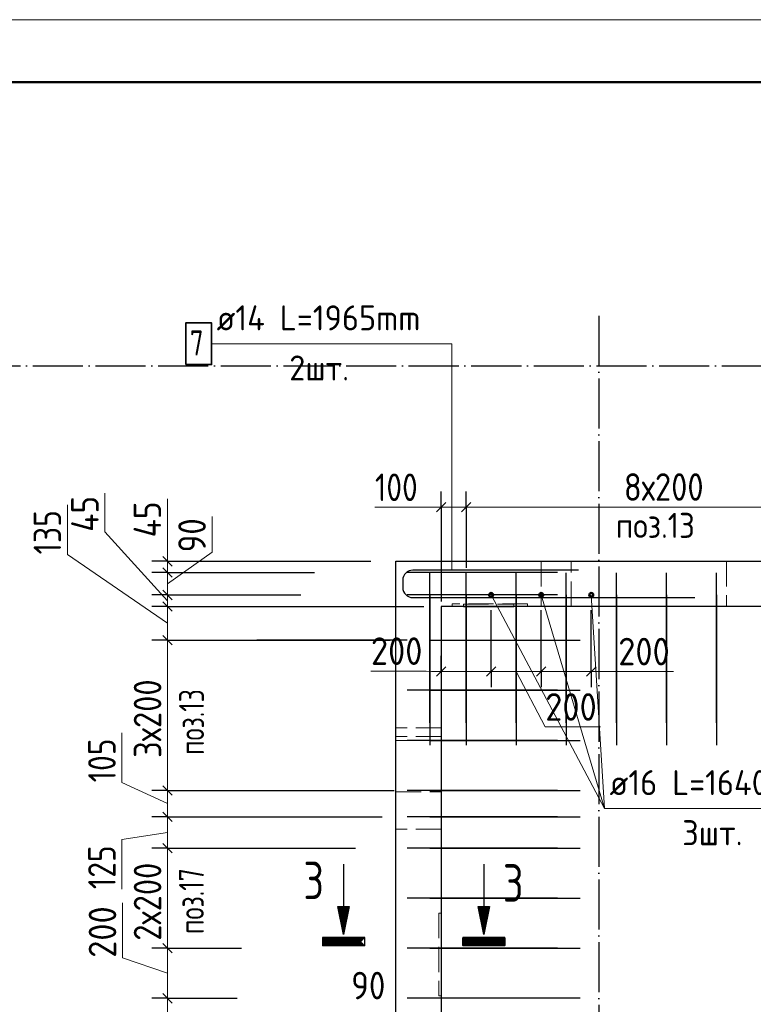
# Model space of a CAD drawing. Header units: millimetres. Extents: x -49773 to 2322955, y -3321 to 58485.
# Tile 392 of 580: x 1483865 to 1489723, y 31404 to 39268. Entities that reach past the tile are written whole.
import ezdxf

# ---------------------------------------------------------------- set-up
doc = ezdxf.new("R2010")
doc.units = ezdxf.units.MM
for name, pattern in [('______11', [500, 400, -50, 0, -50]), ('______2', [270, 200, -70]), ('______5', [1100, 800, -100, 100, -100])]:
    doc.linetypes.add(name, pattern=pattern)
for name, color, linetype, lineweight in [('Standard', 7, 'Continuous', 25), ('Арм.стержн. вертикальными 1', 22, 'Continuous', 35), ('Арм.стержн.горизонт. 2', 202, 'Continuous', 35), ('Размерная линия_ общее', 7, 'Continuous', 13), ('Стена_ общее', 7, 'Continuous', 35), ('Стена_ Сборный элемент', 7, 'Continuous', 35)]:
    doc.layers.add(name, color=color, linetype=linetype, lineweight=lineweight)
doc.layers.add('Арм.стержн. вертикальными 2', color=7, linetype='Continuous', lineweight=35, true_color=0x006e00)
doc.layers.add('Осевая линия_ общее', color=7, linetype='______5', lineweight=13, true_color=0xa0a0a0)
doc.styles.add('ISOCPEUR', font='txt')

msp = doc.modelspace()

# ---------------------------------------------------------------- linework, layer by layer
at = {"layer": 'Standard', "color": 7, "linetype": 'Continuous', "lineweight": -3, "transparency": 33554687}
for p, q in [((1486451.2, 32523.4), (1486451.2, 32185.9)), ((1487571.2, 32523.4), (1487571.2, 32185.9)), ((1486493.5, 32183.7), (1486408.9, 32183.7)), ((1486408.9, 32183.7), (1486451.2, 31972.4)), ((1486490.8, 32181.4), (1486411.6, 32181.4)), ((1486411.6, 32181.4), (1486451.2, 31983.9)), ((1486487.9, 32179.2), (1486414.5, 32179.2)), ((1486414.5, 32179.2), (1486451.2, 31995.3)), ((1486485.2, 32176.9), (1486417.2, 32176.9)), ((1486417.2, 32176.9), (1486451.2, 32006.8)), ((1486482.5, 32174.7), (1486419.9, 32174.7)), ((1486419.9, 32174.7), (1486451.2, 32018.3)), ((1486479.8, 32172.4), (1486422.6, 32172.4)), ((1486422.6, 32172.4), (1486451.2, 32029.8)), ((1486477.1, 32170.2), (1486425.3, 32170.2)), ((1486425.3, 32170.2), (1486451.2, 32041.2)), ((1486474.2, 32167.9), (1486428.3, 32167.9)), ((1486428.3, 32167.9), (1486451.2, 32052.7)), ((1486471.5, 32165.7), (1486431, 32165.7)), ((1486431, 32165.7), (1486451.2, 32064.2)), ((1486468.8, 32163.4), (1486433.7, 32163.4)), ((1486433.7, 32163.4), (1486451.2, 32075.7)), ((1486466.1, 32161.2), (1486436.4, 32161.2)), ((1486436.4, 32161.2), (1486451.2, 32087.1)), ((1486451.2, 31972.4), (1486493.5, 32183.7)), ((1486451.2, 31983.9), (1486490.8, 32181.4)), ((1486451.2, 31995.3), (1486487.9, 32179.2)), ((1486451.2, 32006.8), (1486485.2, 32176.9)), ((1486451.2, 32018.3), (1486482.5, 32174.7)), ((1486451.2, 32029.8), (1486479.8, 32172.4)), ((1486451.2, 32041.2), (1486477.1, 32170.2)), ((1486451.2, 32052.7), (1486474.2, 32167.9)), ((1486451.2, 32064.2), (1486471.5, 32165.7)), ((1486451.2, 32075.7), (1486468.8, 32163.4)), ((1486451.2, 32087.1), (1486466.1, 32161.2)), ((1487613.5, 32183.7), (1487528.9, 32183.7)), ((1487528.9, 32183.7), (1487571.2, 31972.4)), ((1487610.8, 32181.4), (1487531.6, 32181.4)), ((1487531.6, 32181.4), (1487571.2, 31983.9)), ((1487607.9, 32179.2), (1487534.5, 32179.2)), ((1487534.5, 32179.2), (1487571.2, 31995.3)), ((1487605.2, 32176.9), (1487537.2, 32176.9)), ((1487537.2, 32176.9), (1487571.2, 32006.8)), ((1487602.5, 32174.7), (1487539.9, 32174.7)), ((1487539.9, 32174.7), (1487571.2, 32018.3)), ((1487599.8, 32172.4), (1487542.6, 32172.4)), ((1487542.6, 32172.4), (1487571.2, 32029.8)), ((1487597.1, 32170.2), (1487545.3, 32170.2)), ((1487545.3, 32170.2), (1487571.2, 32041.2)), ((1487594.2, 32167.9), (1487548.3, 32167.9)), ((1487548.3, 32167.9), (1487571.2, 32052.7)), ((1487591.5, 32165.7), (1487551, 32165.7)), ((1487551, 32165.7), (1487571.2, 32064.2)), ((1487588.8, 32163.4), (1487553.7, 32163.4)), ((1487553.7, 32163.4), (1487571.2, 32075.7)), ((1487586.1, 32161.2), (1487556.4, 32161.2)), ((1487556.4, 32161.2), (1487571.2, 32087.1)), ((1487571.2, 31972.4), (1487613.5, 32183.7)), ((1487571.2, 31983.9), (1487610.8, 32181.4)), ((1487571.2, 31995.3), (1487607.9, 32179.2)), ((1487571.2, 32006.8), (1487605.2, 32176.9)), ((1487571.2, 32018.3), (1487602.5, 32174.7)), ((1487571.2, 32029.8), (1487599.8, 32172.4)), ((1487571.2, 32041.2), (1487597.1, 32170.2)), ((1487571.2, 32052.7), (1487594.2, 32167.9)), ((1487571.2, 32064.2), (1487591.5, 32165.7)), ((1487571.2, 32075.7), (1487588.8, 32163.4)), ((1487571.2, 32087.1), (1487586.1, 32161.2)), ((1486463.4, 32158.9), (1486439.1, 32158.9)), ((1486439.1, 32158.9), (1486451.2, 32098.6)), ((1486460.4, 32156.7), (1486442, 32156.7)), ((1486442, 32156.7), (1486451.2, 32110.1)), ((1486457.7, 32154.4), (1486444.7, 32154.4)), ((1486444.7, 32154.4), (1486451.2, 32121.6)), ((1486455, 32152.2), (1486447.4, 32152.2)), ((1486447.4, 32152.2), (1486451.2, 32133.1)), ((1486452.3, 32149.9), (1486450.1, 32149.9)), ((1486450.1, 32149.9), (1486451.2, 32144.5)), ((1486451.2, 32098.6), (1486463.4, 32158.9)), ((1486451.2, 32110.1), (1486460.4, 32156.7)), ((1486451.2, 32121.6), (1486457.7, 32154.4)), ((1486451.2, 32133.1), (1486455, 32152.2)), ((1486451.2, 32144.5), (1486452.3, 32149.9)), ((1487583.4, 32158.9), (1487559.1, 32158.9)), ((1487559.1, 32158.9), (1487571.2, 32098.6)), ((1487580.4, 32156.7), (1487562, 32156.7)), ((1487562, 32156.7), (1487571.2, 32110.1)), ((1487577.7, 32154.4), (1487564.7, 32154.4)), ((1487564.7, 32154.4), (1487571.2, 32121.6)), ((1487575, 32152.2), (1487567.4, 32152.2)), ((1487567.4, 32152.2), (1487571.2, 32133.1)), ((1487572.3, 32149.9), (1487570.1, 32149.9)), ((1487570.1, 32149.9), (1487571.2, 32144.5)), ((1487571.2, 32098.6), (1487583.4, 32158.9)), ((1487571.2, 32110.1), (1487580.4, 32156.7)), ((1487571.2, 32121.6), (1487577.7, 32154.4)), ((1487571.2, 32133.1), (1487575, 32152.2)), ((1487571.2, 32144.5), (1487572.3, 32149.9)), ((1486284.7, 31873.2), (1486284.7, 31936.2)), ((1486284.7, 31936.2), (1486617.7, 31936.2)), ((1486287, 31875.4), (1486287, 31933.9)), ((1486287, 31933.9), (1486615.5, 31933.9)), ((1486289.2, 31877.7), (1486289.2, 31931.7)), ((1486289.2, 31931.7), (1486613.2, 31931.7)), ((1486291.5, 31879.9), (1486291.5, 31929.4)), ((1486291.5, 31929.4), (1486611, 31929.4)), ((1486293.7, 31882.2), (1486293.7, 31927.2)), ((1486293.7, 31927.2), (1486608.7, 31927.2)), ((1486296, 31884.4), (1486296, 31924.9)), ((1486296, 31924.9), (1486606.5, 31924.9)), ((1487404.7, 31873.2), (1487404.7, 31936.2)), ((1487404.7, 31936.2), (1487737.7, 31936.2)), ((1487407, 31875.4), (1487407, 31933.9)), ((1487407, 31933.9), (1487735.5, 31933.9)), ((1487409.2, 31877.7), (1487409.2, 31931.7)), ((1487409.2, 31931.7), (1487733.2, 31931.7)), ((1487411.5, 31879.9), (1487411.5, 31929.4)), ((1487411.5, 31929.4), (1487731, 31929.4)), ((1487413.7, 31882.2), (1487413.7, 31927.2)), ((1487413.7, 31927.2), (1487728.7, 31927.2)), ((1487416, 31884.4), (1487416, 31924.9)), ((1487416, 31924.9), (1487726.5, 31924.9)), ((1487726.5, 31924.9), (1487726.5, 31884.4)), ((1487728.7, 31927.2), (1487728.7, 31882.2)), ((1487731, 31929.4), (1487731, 31879.9)), ((1487733.2, 31931.7), (1487733.2, 31877.7)), ((1487735.5, 31933.9), (1487735.5, 31875.4)), ((1487737.7, 31936.2), (1487737.7, 31873.2)), ((1486620, 31870.9), (1486282.5, 31870.9)), ((1486617.7, 31873.2), (1486284.7, 31873.2)), ((1486615.5, 31875.4), (1486287, 31875.4)), ((1486613.2, 31877.7), (1486289.2, 31877.7)), ((1486611, 31879.9), (1486291.5, 31879.9)), ((1486608.7, 31882.2), (1486293.7, 31882.2)), ((1486606.5, 31884.4), (1486296, 31884.4)), ((1486298.2, 31886.7), (1486298.2, 31922.7)), ((1486298.2, 31922.7), (1486604.2, 31922.7)), ((1486604.2, 31886.7), (1486298.2, 31886.7)), ((1486300.5, 31888.9), (1486300.5, 31920.4)), ((1486300.5, 31920.4), (1486602, 31920.4)), ((1486602, 31888.9), (1486300.5, 31888.9)), ((1486302.7, 31891.2), (1486302.7, 31918.2)), ((1486302.7, 31918.2), (1486599.7, 31918.2)), ((1486599.7, 31891.2), (1486302.7, 31891.2)), ((1486305, 31893.4), (1486305, 31915.9)), ((1486305, 31915.9), (1486597.5, 31915.9)), ((1486597.5, 31893.4), (1486305, 31893.4)), ((1486307.2, 31895.7), (1486307.2, 31913.7)), ((1486307.2, 31913.7), (1486595.2, 31913.7)), ((1486595.2, 31895.7), (1486307.2, 31895.7)), ((1486309.5, 31897.9), (1486309.5, 31911.4)), ((1486309.5, 31911.4), (1486593, 31911.4)), ((1486593, 31897.9), (1486309.5, 31897.9)), ((1486311.7, 31900.2), (1486311.7, 31909.2)), ((1486311.7, 31909.2), (1486590.7, 31909.2)), ((1486590.7, 31900.2), (1486311.7, 31900.2)), ((1486314, 31902.4), (1486314, 31906.9)), ((1486314, 31906.9), (1486588.5, 31906.9)), ((1486588.5, 31902.4), (1486314, 31902.4)), ((1486586.2, 31904.7), (1486316.2, 31904.7)), ((1486316.2, 31904.7), (1486586.2, 31904.7)), ((1486584, 31906.9), (1486318.5, 31906.9)), ((1486318.5, 31902.4), (1486584, 31902.4)), ((1486581.7, 31909.2), (1486320.7, 31909.2)), ((1486320.7, 31900.2), (1486581.7, 31900.2)), ((1486579.5, 31911.4), (1486323, 31911.4)), ((1486323, 31897.9), (1486579.5, 31897.9)), ((1486577.2, 31913.7), (1486325.2, 31913.7)), ((1486325.2, 31895.7), (1486577.2, 31895.7)), ((1486575, 31915.9), (1486327.5, 31915.9)), ((1486327.5, 31893.4), (1486575, 31893.4)), ((1487740, 31870.9), (1487402.5, 31870.9)), ((1487737.7, 31873.2), (1487404.7, 31873.2)), ((1487735.5, 31875.4), (1487407, 31875.4)), ((1487733.2, 31877.7), (1487409.2, 31877.7)), ((1487731, 31879.9), (1487411.5, 31879.9)), ((1487728.7, 31882.2), (1487413.7, 31882.2)), ((1487726.5, 31884.4), (1487416, 31884.4)), ((1487418.2, 31886.7), (1487418.2, 31922.7)), ((1487418.2, 31922.7), (1487724.2, 31922.7)), ((1487724.2, 31886.7), (1487418.2, 31886.7)), ((1487420.5, 31888.9), (1487420.5, 31920.4)), ((1487420.5, 31920.4), (1487722, 31920.4)), ((1487722, 31888.9), (1487420.5, 31888.9)), ((1487422.7, 31891.2), (1487422.7, 31918.2)), ((1487422.7, 31918.2), (1487719.7, 31918.2)), ((1487719.7, 31891.2), (1487422.7, 31891.2)), ((1487425, 31893.4), (1487425, 31915.9)), ((1487425, 31915.9), (1487717.5, 31915.9)), ((1487717.5, 31893.4), (1487425, 31893.4)), ((1487427.2, 31895.7), (1487427.2, 31913.7)), ((1487427.2, 31913.7), (1487715.2, 31913.7)), ((1487715.2, 31895.7), (1487427.2, 31895.7)), ((1487429.5, 31897.9), (1487429.5, 31911.4)), ((1487429.5, 31911.4), (1487713, 31911.4)), ((1487713, 31897.9), (1487429.5, 31897.9)), ((1487431.7, 31900.2), (1487431.7, 31909.2)), ((1487431.7, 31909.2), (1487710.7, 31909.2)), ((1487710.7, 31900.2), (1487431.7, 31900.2)), ((1487434, 31902.4), (1487434, 31906.9)), ((1487434, 31906.9), (1487708.5, 31906.9)), ((1487708.5, 31902.4), (1487434, 31902.4)), ((1487706.2, 31904.7), (1487436.2, 31904.7)), ((1487436.2, 31904.7), (1487706.2, 31904.7)), ((1487704, 31906.9), (1487438.5, 31906.9)), ((1487438.5, 31902.4), (1487704, 31902.4)), ((1487701.7, 31909.2), (1487440.7, 31909.2)), ((1487440.7, 31900.2), (1487701.7, 31900.2)), ((1487699.5, 31911.4), (1487443, 31911.4)), ((1487443, 31897.9), (1487699.5, 31897.9)), ((1487697.2, 31913.7), (1487445.2, 31913.7)), ((1487445.2, 31895.7), (1487697.2, 31895.7)), ((1487695, 31915.9), (1487447.5, 31915.9)), ((1487447.5, 31893.4), (1487695, 31893.4)), ((1487706.2, 31904.7), (1487706.2, 31904.7)), ((1487708.5, 31906.9), (1487708.5, 31902.4)), ((1487710.7, 31909.2), (1487710.7, 31900.2)), ((1487713, 31911.4), (1487713, 31897.9)), ((1487715.2, 31913.7), (1487715.2, 31895.7)), ((1487717.5, 31915.9), (1487717.5, 31893.4)), ((1487719.7, 31918.2), (1487719.7, 31891.2)), ((1487722, 31920.4), (1487722, 31888.9)), ((1487724.2, 31922.7), (1487724.2, 31886.7))]:
    msp.add_line(p, q, dxfattribs=at)
at = {"layer": 'Standard', "color": 7, "linetype": 'Continuous', "lineweight": 13, "transparency": 33554687}
msp.add_lwpolyline([(1450162.1, -2732.2), (1509562.1, -2732.2), (1509562.1, 39267.8), (1450162.1, 39267.8), (1450162.1, -2732.2)], close=True, dxfattribs=at)
at = {"layer": 'Standard', "color": 7, "linetype": 'Continuous', "lineweight": 50, "transparency": 33554687}
msp.add_lwpolyline([(1452162.1, 38767.8), (1509062.1, 38767.8), (1509062.1, -2232.2), (1452162.1, -2232.2), (1452162.1, 38767.8)], close=True, dxfattribs=at)
at = {"layer": 'Standard', "color": 7, "linetype": 'Continuous', "lineweight": -3, "transparency": 33554687}
for points in [[(1486451.2, 32185.9), (1486496.2, 32185.9), (1486451.2, 31960.9), (1486406.2, 32185.9), (1486451.2, 32185.9)], [(1487571.2, 32185.9), (1487616.2, 32185.9), (1487571.2, 31960.9), (1487526.2, 32185.9), (1487571.2, 32185.9)], [(1486620, 31870.9), (1486620, 31938.4), (1486282.5, 31938.4), (1486282.5, 31870.9)], [(1487740, 31870.9), (1487740, 31938.4), (1487402.5, 31938.4), (1487402.5, 31870.9)]]:
    msp.add_lwpolyline(points, dxfattribs=at)
at = {"layer": 'Арм.стержн. вертикальными 1', "color": 4, "linetype": 'Continuous', "lineweight": 25, "transparency": 33554687}
for p, q in [((1488159.5, 34852.4), (1486959.5, 34852.4)), ((1487139.5, 33651.3), (1487139.5, 34851.3)), ((1487429.5, 33651.3), (1487429.5, 34851.3)), ((1487829.5, 33651.3), (1487829.5, 34851.3)), ((1488229.5, 33651.3), (1488229.5, 34851.3)), ((1488629.5, 33651.3), (1488629.5, 34851.3)), ((1489029.5, 33651.3), (1489029.5, 34851.3)), ((1489429.5, 33651.3), (1489429.5, 34851.3)), ((1488159.5, 34673.3), (1486959.5, 34673.3)), ((1487139.5, 34673.3), (1487139.5, 33473.3)), ((1487429.5, 34673.3), (1487429.5, 33473.3)), ((1487829.5, 34673.3), (1487829.5, 33473.3)), ((1488229.5, 34673.3), (1488229.5, 33473.3)), ((1488629.5, 34673.3), (1488629.5, 33473.3)), ((1489029.5, 34673.3), (1489029.5, 33473.3)), ((1489429.5, 34673.3), (1489429.5, 33473.3)), ((1486959.5, 34312.3), (1485759.5, 34312.3)), ((1487139.5, 34312.3), (1488339.5, 34312.3)), ((1488159.5, 33912.3), (1486959.5, 33912.3)), ((1487139.5, 33912.3), (1488339.5, 33912.3)), ((1488159.5, 33512.3), (1486959.5, 33512.3)), ((1487139.5, 33512.3), (1488339.5, 33512.3)), ((1488159.5, 33112.3), (1486959.5, 33112.3)), ((1487139.5, 33112.3), (1488339.5, 33112.3)), ((1488159.5, 32902.3), (1486959.5, 32902.3)), ((1487139.5, 32902.3), (1488339.5, 32902.3)), ((1488159.5, 32652.3), (1486959.5, 32652.3)), ((1487139.5, 32652.3), (1488339.5, 32652.3)), ((1488159.5, 32252.3), (1486959.5, 32252.3)), ((1487139.5, 32252.3), (1488339.5, 32252.3)), ((1488159.5, 31852.3), (1486959.5, 31852.3)), ((1487139.5, 31852.3), (1488339.5, 31852.3)), ((1488159.5, 31452.3), (1486959.5, 31452.3)), ((1488339.5, 31452.3), (1487299.5, 31452.3))]:
    msp.add_line(p, q, dxfattribs=at)
at = {"layer": 'Арм.стержн. вертикальными 2', "color": 7, "linetype": 'Continuous', "lineweight": 13, "transparency": 33554687}
for q in [(1487629.5, 34673.3), (1488029.5, 34673.3), (1488429.5, 34673.3), (1490455.4, 32968.1)]:
    msp.add_line((1488535.4, 32968.1), q, dxfattribs=at)
at = {"layer": 'Арм.стержн. вертикальными 2', "color": 5, "linetype": 'Continuous', "lineweight": 50, "true_color": 0x1c1cff, "transparency": 33554687}
for centre in [(1487629.5, 34673.3), (1488029.5, 34673.3), (1488429.5, 34673.3)]:
    msp.add_circle(centre, 16, dxfattribs=at)
at = {"layer": 'Арм.стержн.горизонт. 2', "color": 7, "linetype": 'Continuous', "lineweight": 13, "transparency": 33554687}
for p, q in [((1485397, 36679.7), (1487317, 36679.7)), ((1487317, 36679.7), (1487317, 34872.3)), ((1487317, 36679.7), (1487317, 34872.3))]:
    msp.add_line(p, q, dxfattribs=at)
at = {"layer": 'Арм.стержн.горизонт. 2', "color": 7, "linetype": 'Continuous', "lineweight": 35, "transparency": 33554687}
msp.add_lwpolyline([(1485190.3, 36513.1), (1485397, 36513.1), (1485397, 36846.4), (1485190.3, 36846.4), (1485190.3, 36513.1)], dxfattribs=at)
at = {"layer": 'Арм.стержн.горизонт. 2', "color": 211, "linetype": 'Continuous', "lineweight": 25, "true_color": 0xff54ff, "transparency": 33554687}
msp.add_lwpolyline([(1488327.5, 34872.3), (1487003.9, 34872.3), (1486989, 34870.2), (1486973.7, 34865.2), (1486959.6, 34857.3), (1486948.1, 34847.7), (1486938.5, 34836.2), (1486930.6, 34822.1), (1486925.6, 34806.8), (1486923.5, 34792), (1486923.5, 34732.7), (1486925.6, 34717.8), (1486930.6, 34702.5), (1486938.5, 34688.4), (1486948.1, 34676.9), (1486959.6, 34667.3), (1486973.7, 34659.4), (1486989, 34654.4), (1487003.9, 34652.3), (1489255.5, 34652.3)], dxfattribs=at)
msp.add_lwpolyline([(1488327.5, 34872.3), (1487003.9, 34872.3), (1486989, 34870.2), (1486973.7, 34865.2), (1486959.6, 34857.3), (1486948.1, 34847.7), (1486938.5, 34836.2), (1486930.6, 34822.1), (1486925.6, 34806.8), (1486923.5, 34792), (1486923.5, 34732.7), (1486925.6, 34717.8), (1486930.6, 34702.5), (1486938.5, 34688.4), (1486948.1, 34676.9), (1486959.6, 34667.3), (1486973.7, 34659.4), (1486989, 34654.4), (1487003.9, 34652.3), (1489255.5, 34652.3)], dxfattribs=at)
at = {"layer": 'Осевая линия_ общее', "color": 253, "linetype": '______11', "lineweight": -3, "true_color": 0xa0a0a0, "transparency": 33554687}
for p, q in [((1488489.5, 36902.3), (1488489.5, 23208.5)), ((1480469.5, 36502.3), (1499232.5, 36502.3))]:
    msp.add_line(p, q, dxfattribs=at)
at = {"layer": 'Размерная линия_ общее', "color": 7, "linetype": 'Continuous', "lineweight": 13, "transparency": 33554687}
for p, q in [((1484545.7, 35177.8), (1484545.7, 35485.8)), ((1484245.7, 34997.3), (1484245.7, 35393.3)), ((1485043.9, 35133.6), (1485043.9, 35441.6)), ((1487097.7, 35373.4), (1486701.7, 35373.4)), ((1487329.5, 35375.7), (1487097.7, 35373.4)), ((1487229.5, 35375.7), (1487154.5, 35375.7)), ((1487229.5, 35375.7), (1487429.5, 35375.7)), ((1487429.5, 35375.7), (1490629.5, 35375.7)), ((1485401.3, 35014.1), (1485401.3, 35300.1)), ((1485045.7, 34627.8), (1484545.7, 35177.8)), ((1485045.7, 34897.4), (1485043.9, 35133.6)), ((1485045.7, 34447.3), (1484245.7, 34997.3)), ((1485045.7, 34942.3), (1485045.7, 35017.3)), ((1485045.7, 34762.9), (1485401.3, 35014.1)), ((1485045.7, 34852.4), (1485045.7, 34942.3)), ((1485045.7, 34673.3), (1485045.7, 34852.4)), ((1485045.7, 34582.3), (1485045.7, 34673.3)), ((1485045.7, 34312.3), (1485045.7, 34582.3)), ((1485045.7, 33112.3), (1485045.7, 34312.3)), ((1487109.6, 34064.8), (1486669.6, 34064.8)), ((1487429.5, 34061.7), (1487109.6, 34064.8)), ((1487229.5, 34061.7), (1487154.5, 34061.7)), ((1487229.5, 34061.7), (1487629.5, 34061.7)), ((1487629.5, 34061.7), (1488029.5, 34061.7)), ((1487829.5, 34061.7), (1488061.7, 33619.2)), ((1488029.5, 34061.7), (1488429.5, 34061.7)), ((1488229.5, 34061.7), (1488644.6, 34061.5)), ((1488429.5, 34061.7), (1488504.5, 34061.7)), ((1488644.6, 34061.5), (1489084.6, 34061.5)), ((1488061.7, 33619.2), (1488501.7, 33619.2)), ((1484681.5, 33177), (1484681.5, 33573)), ((1485045.7, 33007.3), (1484681.5, 33177)), ((1485045.7, 32902.3), (1485045.7, 33112.3)), ((1485045.7, 32652.3), (1485045.7, 32902.3)), ((1485045.7, 32777.2), (1484681.4, 32720.3)), ((1484681.4, 32720.3), (1484681.4, 32324.3)), ((1485045.7, 31852.3), (1485045.7, 32652.3)), ((1484685.9, 31776), (1484685.9, 32216)), ((1485045.7, 31452.3), (1485045.7, 31852.3)), ((1485045.7, 31652.3), (1484685.9, 31776)), ((1485045.7, 30252.3), (1485045.7, 31452.3))]:
    msp.add_line(p, q, dxfattribs=at)
at = {"layer": 'Размерная линия_ общее', "color": 253, "linetype": 'Continuous', "lineweight": -3, "true_color": 0xa0a0a0, "transparency": 33554687}
for p, q in [((1487229.5, 35375.7), (1487229.5, 35500.7)), ((1487429.5, 35375.7), (1487429.5, 35500.7)), ((1487229.5, 35375.7), (1487229.5, 35250.7)), ((1487229.5, 35375.7), (1487229.5, 34622.4)), ((1487429.5, 35375.7), (1487429.5, 35250.7)), ((1487429.5, 35375.7), (1487429.5, 34891.4)), ((1485045.7, 34942.3), (1484920.7, 34942.3)), ((1485045.7, 34942.3), (1485170.7, 34942.3)), ((1485045.7, 34852.4), (1484920.7, 34852.4)), ((1485045.7, 34852.4), (1485170.7, 34852.4)), ((1485045.7, 34673.3), (1484920.7, 34673.3)), ((1485045.7, 34673.3), (1485170.7, 34673.3)), ((1485045.7, 34582.3), (1484920.7, 34582.3)), ((1485045.7, 34582.3), (1485170.7, 34582.3)), ((1485045.7, 34312.3), (1484920.7, 34312.3)), ((1485045.7, 34312.3), (1485170.7, 34312.3)), ((1487229.5, 34061.7), (1487229.5, 34186.7)), ((1487629.5, 34061.7), (1487629.5, 34186.7)), ((1488029.5, 34061.7), (1488029.5, 34186.7)), ((1488429.5, 34061.7), (1488429.5, 34186.7)), ((1487229.5, 34061.7), (1487229.5, 33936.7)), ((1487629.5, 34061.7), (1487629.5, 33936.7)), ((1488029.5, 34061.7), (1488029.5, 33936.7)), ((1488429.5, 34061.7), (1488429.5, 33936.7)), ((1485045.7, 33112.3), (1484920.7, 33112.3)), ((1485045.7, 33112.3), (1485170.7, 33112.3)), ((1485045.7, 32902.3), (1484920.7, 32902.3)), ((1485045.7, 32902.3), (1485170.7, 32902.3)), ((1485045.7, 32652.3), (1484920.7, 32652.3)), ((1485045.7, 32652.3), (1485170.7, 32652.3)), ((1485045.7, 31852.3), (1484920.7, 31852.3)), ((1485045.7, 31852.3), (1485170.7, 31852.3)), ((1485045.7, 31452.3), (1484920.7, 31452.3)), ((1485045.7, 31452.3), (1485170.7, 31452.3))]:
    msp.add_line(p, q, dxfattribs=at)
at = {"layer": 'Размерная линия_ общее', "color": 7, "linetype": 'Continuous', "lineweight": 25, "transparency": 33554687}
for p, q in [((1487192, 35338.2), (1487267, 35413.2)), ((1487392, 35338.2), (1487467, 35413.2)), ((1485083.2, 34904.8), (1485008.2, 34979.8)), ((1485083.2, 34814.9), (1485008.2, 34889.9)), ((1485083.2, 34635.8), (1485008.2, 34710.8)), ((1485083.2, 34544.8), (1485008.2, 34619.8)), ((1485083.2, 34274.8), (1485008.2, 34349.8)), ((1487192, 34024.2), (1487267, 34099.2)), ((1487592, 34024.2), (1487667, 34099.2)), ((1487992, 34024.2), (1488067, 34099.2)), ((1488392, 34024.2), (1488467, 34099.2)), ((1485083.2, 33074.8), (1485008.2, 33149.8)), ((1485083.2, 32864.8), (1485008.2, 32939.8)), ((1485083.2, 32614.8), (1485008.2, 32689.8)), ((1485083.2, 31814.8), (1485008.2, 31889.8)), ((1485083.2, 31414.8), (1485008.2, 31489.8))]:
    msp.add_line(p, q, dxfattribs=at)
at = {"layer": 'Размерная линия_ общее', "color": 253, "linetype": 'Continuous', "lineweight": -3, "true_color": 0xa0a0a0, "transparency": 33554687}
for points in [[(1485045.7, 34942.3), (1485382.9, 34942.3), (1485382.9, 34942.3), (1486669.5, 34942.3)], [(1485045.7, 34852.4), (1485379.6, 34852.4), (1485379.6, 34852.4), (1486219.6, 34852.4)], [(1485045.7, 34673.3), (1485373.2, 34673.3), (1485373.2, 34673.3), (1486109.3, 34673.3)], [(1485045.7, 34582.3), (1485369.9, 34582.3), (1485369.9, 34582.3), (1487092.2, 34582.3)], [(1487629.5, 34061.7), (1487629.5, 34080.1), (1487629.5, 34080.1), (1487629.5, 34459.4), (1487629.5, 34459.4), (1487629.5, 34553.2)], [(1488029.5, 34061.7), (1488029.5, 34079.5), (1488029.5, 34079.5), (1488029.5, 34553.2)], [(1488429.5, 34061.7), (1488429.5, 34078.8), (1488429.5, 34078.8), (1488429.5, 34553.2)], [(1485045.7, 34312.3), (1485360.1, 34312.3), (1485360.1, 34312.3), (1486823.2, 34312.3)], [(1487229.5, 34061.7), (1487229.5, 33892), (1487229.5, 33892), (1487229.5, 33439.5)], [(1485045.7, 33112.3), (1485316.7, 33112.3), (1485316.7, 33112.3), (1486855.7, 33112.3)], [(1485045.7, 32902.3), (1485309.1, 32902.3), (1485309.1, 32902.3), (1486759.5, 32902.3)], [(1485045.7, 32652.3), (1485300.1, 32652.3), (1485300.1, 32652.3), (1486546.6, 32652.3)], [(1485045.7, 31852.3), (1485271.1, 31852.3), (1485271.1, 31852.3), (1485635.3, 31852.3)], [(1485045.7, 31452.3), (1485256.7, 31452.3), (1485256.7, 31452.3), (1485601.4, 31452.3)]]:
    msp.add_lwpolyline(points, dxfattribs=at)
at = {"layer": 'Стена_ общее', "color": 7, "linetype": 'Continuous', "lineweight": 25, "transparency": 33554687}
for p, q in [((1486869.5, 28902.3), (1486869.5, 34942.3)), ((1486869.5, 34942.3), (1487229.5, 34942.3)), ((1487229.5, 34942.3), (1490729.5, 34942.3)), ((1487229.5, 34582.3), (1487229.5, 29262.3)), ((1490729.5, 34582.3), (1487229.5, 34582.3))]:
    msp.add_line(p, q, dxfattribs=at)
at = {"layer": 'Стена_ общее', "color": 253, "linetype": '______2', "lineweight": 18, "true_color": 0xababab, "transparency": 33554687}
for p, q in [((1488029.5, 34942.3), (1488029.5, 34582.3)), ((1488269.5, 34582.3), (1488269.5, 34942.3)), ((1489509.5, 34942.3), (1489509.5, 34582.3)), ((1487229.5, 33612.3), (1486869.5, 33612.3)), ((1487229.5, 33542.3), (1486869.5, 33542.3)), ((1486869.5, 33512.3), (1487229.5, 33512.3)), ((1486869.5, 33102.3), (1487229.5, 33102.3)), ((1487229.5, 32802.3), (1486869.5, 32802.3))]:
    msp.add_line(p, q, dxfattribs=at)
at = {"layer": 'Стена_ Сборный элемент', "color": 253, "linetype": '______2', "lineweight": 18, "true_color": 0xababab, "transparency": 33554687}
for p, q in [((1487319.5, 34582.3), (1487319.5, 34602.3)), ((1487919.5, 34602.3), (1487319.5, 34602.3)), ((1487409.5, 34582.3), (1487409.5, 34600.3)), ((1487409.5, 34600.3), (1487809.5, 34600.3)), ((1487809.5, 34582.3), (1487809.5, 34600.3)), ((1487919.5, 34582.3), (1487919.5, 34602.3)), ((1487211.5, 32132.3), (1487211.5, 31472.3)), ((1487229.5, 32132.3), (1487211.5, 32132.3)), ((1487229.5, 31472.3), (1487211.5, 31472.3))]:
    msp.add_line(p, q, dxfattribs=at)
at = {"layer": 'Стена_ Сборный элемент', "color": 7, "linetype": 'Continuous', "lineweight": 25, "transparency": 33554687}
for p, q in [((1487409.5, 34580.3), (1487409.5, 34582.3)), ((1487409.5, 34580.3), (1487809.5, 34580.3)), ((1487809.5, 34580.3), (1487809.5, 34582.3)), ((1487231.5, 32132.3), (1487229.5, 32132.3)), ((1487231.5, 32132.3), (1487231.5, 31472.3)), ((1487231.5, 31472.3), (1487229.5, 31472.3))]:
    msp.add_line(p, q, dxfattribs=at)

# ---------------------------------------------------------------- texts
at = {"layer": 'Standard', "color": 7, "linetype": 'Continuous', "lineweight": 18, "transparency": 33554687, "insert": (1488625.5, 35129.1), "char_height": 200, "width": 799.266, "attachment_point": 7, "style": 'ISOCPEUR'}
msp.add_mtext('\\W0.90;поз.13', dxfattribs=at)
at = {"layer": 'Standard', "color": 7, "linetype": 'Continuous', "lineweight": 18, "transparency": 33554687, "char_height": 200, "attachment_point": 7, "rotation": 90, "style": 'ISOCPEUR'}
for s, insert, width in [('\\W0.75;поз.13', (1485337.4, 33395.9), 666.048), ('\\W0.75;поз.17', (1485335.8, 31965.7), 666.055)]:
    msp.add_mtext(s, dxfattribs=dict(at, insert=insert, width=width))
at = {"layer": 'Standard', "color": 7, "linetype": 'Continuous', "lineweight": 25, "transparency": 33554687, "char_height": 300, "width": 326.407, "attachment_point": 7, "style": 'ISOCPEUR'}
for insert in [(1486130.2, 32243.8), (1487723.7, 32223.4)]:
    msp.add_mtext('{\\W0.7800;3}', dxfattribs=dict(at, insert=insert))
at = {"layer": 'Арм.стержн. вертикальными 2', "color": 7, "linetype": 'Continuous', "lineweight": 25, "transparency": 33554687, "char_height": 200, "attachment_point": 7, "style": 'ISOCPEUR'}
for s, insert, width in [('\\W0.94;ø16 L=1640mm ', (1488575.4, 33074.8), 1933.181), ('\\W0.94;3шт. ', (1489155.4, 32674.8), 774.2)]:
    msp.add_mtext(s, dxfattribs=dict(at, insert=insert, width=width))
at = {"layer": 'Арм.стержн.горизонт. 2', "color": 7, "linetype": 'Continuous', "lineweight": 25, "transparency": 33554687, "char_height": 200, "attachment_point": 7, "style": 'ISOCPEUR'}
for s, insert, width in [('\\W0.94;ø14 L=1965mm ', (1485437, 36786.4), 1933.174), ('\\W0.78;7', (1485223.6, 36586.4), 217.601), ('\\W0.94;2шт. ', (1486017, 36386.4), 774.193)]:
    msp.add_mtext(s, dxfattribs=dict(at, insert=insert, width=width))
at = {"layer": 'Размерная линия_ общее', "color": 7, "linetype": 'Continuous', "lineweight": 25, "transparency": 33554687, "char_height": 220, "attachment_point": 7, "style": 'ISOCPEUR'}
for s, insert, width in [('\\W0.83;100', (1486701.7, 35423.4), 508.571), ('\\W0.86;8х200', (1488689.5, 35425.7), 793.957), ('\\W0.91;200', (1486669.6, 34114.8), 561.988), ('\\W0.91;200', (1488644.6, 34111.5), 561.981), ('\\W0.91;200', (1488061.7, 33669.2), 561.981), ('\\W0.87;90', (1486512.6, 31444.2), 403.932)]:
    msp.add_mtext(s, dxfattribs=dict(at, insert=insert, width=width))
at = {"layer": 'Размерная линия_ общее', "color": 7, "linetype": 'Continuous', "lineweight": 25, "transparency": 33554687, "char_height": 220, "attachment_point": 7, "rotation": 90, "style": 'ISOCPEUR'}
for s, insert, width in [('\\W0.83;135', (1484195.7, 34997.3), 508.571), ('\\W0.88;45', (1484495.7, 35177.8), 426.797), ('\\W0.88;45', (1484994, 35133.6), 426.797), ('\\W0.87;90', (1485351.3, 35014.1), 403.94), ('\\W0.86;3х200', (1484995.7, 33372.2), 793.971), ('\\W0.83;105', (1484631.5, 33177), 508.571), ('\\W0.83;125', (1484631.4, 32324.3), 508.571), ('\\W0.86;2х200', (1484995.7, 31912.3), 793.971), ('\\W0.91;200', (1484635.9, 31776), 561.981)]:
    msp.add_mtext(s, dxfattribs=dict(at, insert=insert, width=width))

doc.saveas('drawing.dxf')
